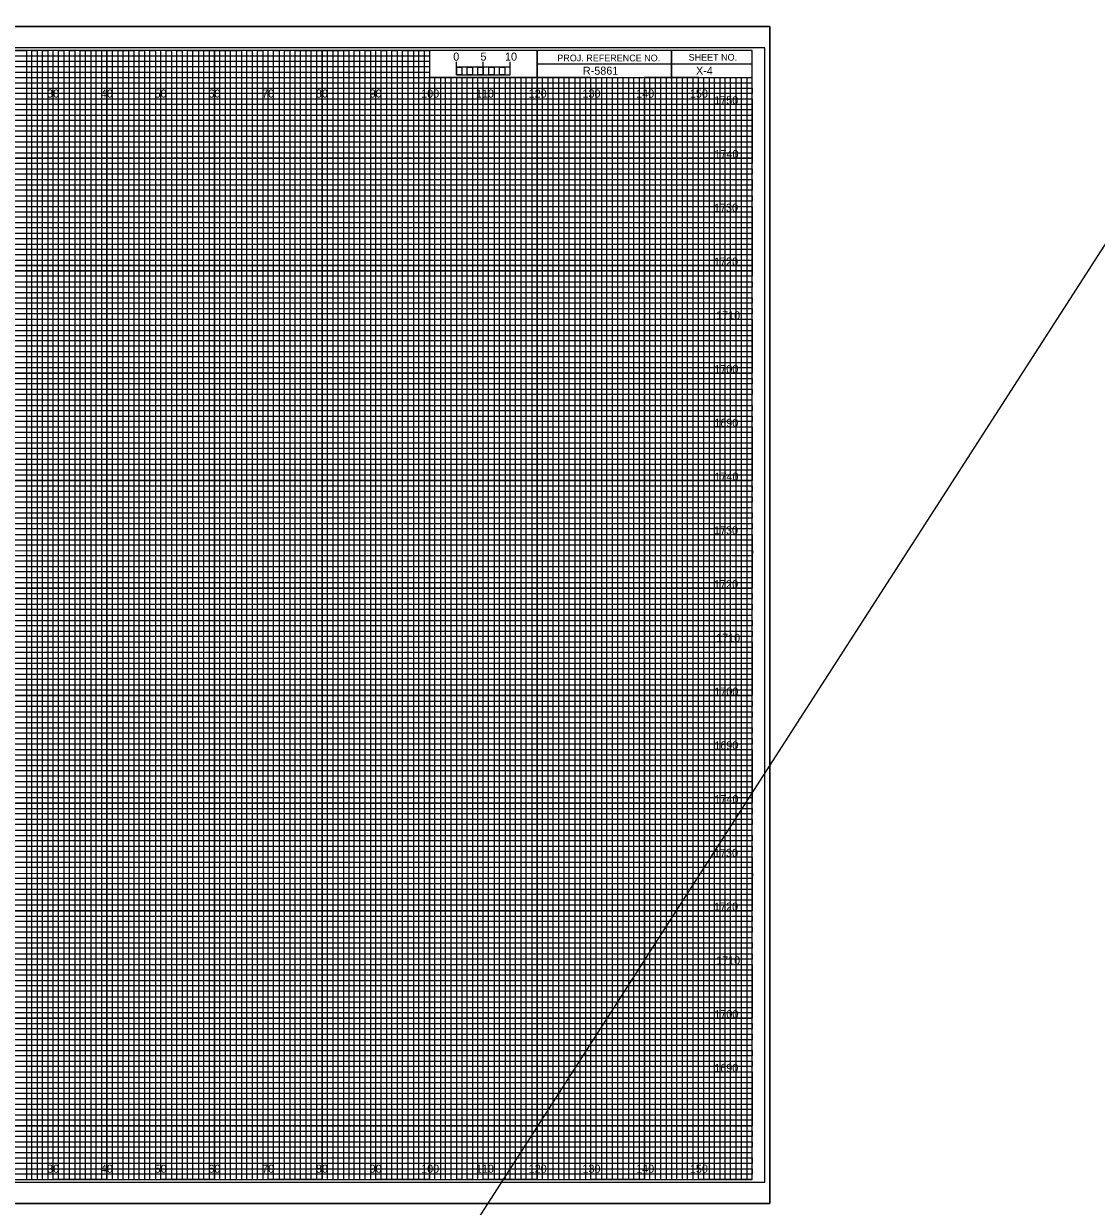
# Model space of a CAD drawing. Extents: x -419 to 4739, y -630 to 13534.
# Drawn here: x 184.5 to 384, y 655 to 875 of the extents above; entities that cross this region are included whole.
import ezdxf

# ---------------------------------------------------------------- set-up
doc = ezdxf.new("R2010")
doc.units = 0
for name, color, linetype in [('Old_Level_1', 7, 'Continuous'), ('Old_Level_62', 7, 'Continuous'), ('Pattern 1', 7, 'Continuous'), ('Pattern 18', 7, 'Continuous'), ('Pattern 4', 7, 'Continuous'), ('Pattern 5', 7, 'Continuous'), ('Prop Dimension', 7, 'Continuous'), ('Prop Horizontal Alignment', 7, 'Continuous'), ('Prop PHM Label Text', 7, 'Continuous'), ('Prop PHM Label Text White', 7, 'Continuous'), ('Prop PHM Roadway Shape', 7, 'Continuous'), ('Raster_Level_0', 7, 'Continuous'), ('Scratch_Level_0', 7, 'Continuous'), ('Scratch_Level_3', 7, 'Continuous'), ('Scratch_Level_5', 7, 'Continuous')]:
    doc.layers.add(name, color=color, linetype=linetype)

msp = doc.modelspace()

# ---------------------------------------------------------------- linework, layer by layer
at = {"layer": 'Old_Level_62'}
for p, q in [((305, 870), (305, 865)), ((305, 865), (305, 870)), ((280, 867.5), (280, 865)), ((320, 867.49), (280, 867.49)), ((280, 865), (320, 865))]:
    msp.add_line(p, q, dxfattribs=at)
for points in [[(320, 870), (0, 870), (0, 660), (320, 660)], [(280, 870), (260, 870), (260, 865.03), (280, 865.03)], [(320, 870), (280, 870), (280, 865), (320, 865)]]:
    msp.add_lwpolyline(points, close=True, dxfattribs=at)
at = {"layer": 'Pattern 18'}
msp.add_line((-419.01, -416.83), (1573.75, 2680.65), dxfattribs=at)
for points in [[(-13.4, 655.5), (323.3, 655.5), (323.3, 874.5), (-13.4, 874.5)], [(-13.4, 874.5), (323.3, 874.5), (323.3, 655.5), (-13.4, 655.5)]]:
    msp.add_lwpolyline(points, close=True, dxfattribs=at)
at = {"layer": 'Pattern 4'}
for p, q in [((0, 869), (260, 869)), ((260, 867.98), (0, 867.98)), ((0, 867), (260, 867)), ((260, 869), (260, 867.98)), ((260, 867), (260, 865.89)), ((260, 865.89), (0, 865.89)), ((0, 864), (320, 864))]:
    msp.add_line(p, q, dxfattribs=at)
for points in [[(0, 863), (270, 863), (320, 863), (320, 862), (0, 862)], [(0, 861), (320, 861), (320, 859), (0, 859)], [(0, 858), (320, 858), (320, 857), (0, 856.98)], [(0, 856), (320, 856), (320, 854), (0, 854)], [(0, 853), (320, 853), (320, 852), (0, 852)], [(0, 851), (320, 851), (320, 849), (0, 849)], [(0, 848), (320, 848), (320, 847), (0, 847)], [(0, 846), (320, 846), (320, 844), (0, 844)], [(0, 843), (320, 843), (320, 842), (0, 842)], [(0, 841), (320, 841), (320, 839), (0, 839)], [(0, 838), (320, 838), (320, 837), (0, 837)], [(0, 836), (320, 836), (320, 833.95), (320, 833), (320, 832), (0, 832)], [(0, 834), (320, 834), (320, 833), (0, 833)], [(0, 831), (320, 831), (320, 829), (0, 829.03)], [(0, 829.03), (320, 829), (320, 828), (0, 828)], [(0, 827), (320, 827), (320, 826), (0, 826)], [(0, 824), (320, 824), (320, 823), (0, 823)], [(0, 822), (320, 822), (320, 821), (0, 821)], [(-0.07, 818.89), (320, 818.89), (320, 817.88), (-0.07, 817.88)], [(0, 817), (320, 817), (320, 816), (0, 816)], [(0, 814), (320, 814), (320, 813), (0, 813)], [(0, 812), (320, 812), (320, 811), (0, 811)], [(0, 809), (320, 809), (320, 808), (0, 808)], [(0, 807), (320, 807), (320, 806), (0, 806)], [(0, 804), (320, 804), (320, 803), (0, 803)], [(0, 802), (320, 802), (320, 801), (0, 801)], [(0, 799), (320, 799), (319.99, 797.98), (0, 798)], [(0, 797), (320, 797), (320, 796), (0, 796)], [(0, 794), (320, 794), (320, 793), (0, 793)], [(0, 792), (320, 792), (320, 791), (0, 791)], [(0, 789), (320, 789), (320, 788), (0, 788)], [(0, 787), (320, 787), (320, 786), (0, 786)], [(0, 784), (320, 784), (320, 783), (0, 783)], [(0, 782), (320, 782), (320, 781), (0, 781)], [(0, 779), (320, 779), (320, 778), (0, 778)], [(0, 776.99), (320.07, 776.91), (320, 776), (0, 776)], [(0, 774), (320, 774), (320, 773), (0, 773)], [(0, 772), (320, 772), (320, 771), (0, 771)], [(0, 769), (320, 769), (320, 768), (0, 768)], [(0, 767), (320, 767), (320, 766), (0, 766)], [(0, 764), (320, 764), (320, 763), (0, 763)], [(0, 762), (320, 762), (320, 761), (0, 761)], [(0, 759), (320, 759), (320, 758), (0, 758)], [(0, 757), (320, 757), (320, 756), (0, 756)], [(0, 754), (320, 754), (320, 753), (0, 753)], [(0, 752), (320, 752), (320, 751), (0, 751)], [(0, 749), (320, 749), (320, 748), (0, 748)], [(0, 747), (320, 747), (320, 746), (0, 746)], [(0, 744), (320, 744), (320, 743), (0, 743)], [(0, 742), (320, 742), (320, 741), (0, 741)], [(0, 739), (320, 739), (319.99, 737.98), (0, 738)], [(0, 737), (320, 737), (320, 736), (0, 736)], [(0, 734), (320, 734), (320, 733), (0, 733)], [(0, 732), (320, 732), (320, 731), (0, 731)], [(0, 729), (320, 729), (320, 728), (0, 728)], [(0, 727), (320, 727), (320, 726), (0, 726)], [(0, 724), (320, 724), (320, 723), (0, 723)], [(0, 722), (320, 722), (320, 721), (0, 721)], [(0, 719), (320, 719), (320, 718), (0, 718)], [(0, 716.99), (320.07, 716.91), (320, 716), (0, 716)], [(0, 714), (320, 714), (320, 713), (0, 713)], [(0, 712), (320, 712), (320, 711), (0, 711)], [(0, 709), (320, 709), (320, 708), (0, 708)], [(0, 707), (320, 707), (320, 706), (0, 706)], [(0, 704), (320, 704), (320, 703), (0, 703)], [(0, 702), (320, 702), (320, 701), (0, 701)], [(0, 699), (320, 699), (320, 698), (0, 698)], [(0, 697), (320, 697), (320, 696), (0, 696)], [(0, 694), (320, 694), (320, 693), (0, 693)], [(0, 692), (320, 692), (320, 691), (0, 691)], [(0, 689), (320, 689), (320, 688), (0, 688)], [(0, 687), (320, 687), (320, 686), (0, 686)], [(0, 684), (320, 684), (320, 683), (0, 683)], [(0, 682), (320, 682), (320, 681), (0, 681)], [(0, 679), (320, 679), (320, 678), (0, 678)], [(0, 677), (320, 677), (320, 676), (0, 676)], [(0, 674), (320, 674), (320, 673), (0, 673)], [(0, 672), (320, 672), (320, 671), (0, 671)], [(0, 669), (320, 669), (320, 668), (0, 668)], [(0, 667), (320, 667), (320, 666), (0, 666)], [(0, 664), (320, 664), (320, 663), (0, 663)], [(0, 662), (320, 662), (320, 661), (0, 661)]]:
    msp.add_lwpolyline(points, dxfattribs=at)
at = {"layer": 'Pattern 5'}
for p, q in [((323.3, 874.5), (-13.4, 874.5)), ((-13.4, 655.5), (323.3, 655.5))]:
    msp.add_line(p, q, dxfattribs=at)
at = {"layer": 'Prop Dimension'}
for p, q in [((267, 865), (266.01, 865)), ((266.01, 865), (266.01, 660)), ((267, 660), (267, 865)), ((269, 865), (268, 865)), ((268, 865), (268, 660)), ((269, 660), (269, 865)), ((266.01, 660), (265, 660)), ((268, 660), (267, 660))]:
    msp.add_line(p, q, dxfattribs=at)
for points in [[(185, 660), (186, 660), (186, 870), (187, 870), (187, 660)], [(187, 660), (188, 660), (188, 870), (189, 870), (189, 660)], [(190, 660), (191, 660), (191, 870), (192, 870), (192, 660)], [(192, 660), (193, 660), (193, 870), (194, 870), (194, 660)], [(195, 660), (196, 660), (196, 870), (197, 870), (197, 660)], [(197, 660), (198, 660), (198, 870), (199, 870), (199, 660)], [(200, 660), (201, 660), (201, 870), (202, 870), (202, 660)], [(202, 660), (203, 660), (203, 870), (204, 870), (204, 660)], [(205, 660), (206, 660), (206, 870), (207, 870), (207, 660)], [(207, 660), (208, 660), (208, 870), (209, 870), (209, 660)], [(210, 660), (211, 660), (211, 870), (212, 870), (212, 660)], [(212, 660), (213, 660), (213, 870), (214, 870), (214, 660)], [(215, 660), (216, 660), (216, 870), (217, 870), (217, 660)], [(217, 660), (218, 660), (218, 870), (219, 870), (219, 660)], [(220, 660), (221, 660), (221, 870), (222, 870), (222, 660)], [(222, 660), (223, 660), (223, 870), (224, 870), (224, 660)], [(225, 660), (226, 660), (226, 870), (227, 870), (227, 660)], [(227, 660), (228, 660), (228, 870), (229, 870), (229, 660)], [(230, 660), (231, 660), (231, 870), (232, 870), (232, 660)], [(232, 660), (233, 660), (233, 870), (234, 870), (234, 660)], [(235, 660), (236, 660), (236, 870), (237, 870), (237, 660)], [(237, 660), (238, 660), (238, 870), (239, 870), (239, 660)], [(240, 660), (241, 660), (241, 870), (242, 870), (242, 660)], [(242, 660), (243, 660), (243, 870), (244, 870), (244, 660)], [(245, 660), (246, 660), (246, 870), (247, 870), (247, 660)], [(247, 660), (248, 660), (248, 870), (249, 870), (249, 660)], [(250, 660), (251, 660), (251, 870), (252, 870), (252, 660)], [(252, 660), (253, 660), (253, 870), (254, 870), (254, 660)], [(255, 660), (256, 660), (256, 870), (257, 870), (257, 660)], [(257, 660), (258, 660), (258, 870), (259, 870), (259, 660)], [(260, 660), (261, 660), (261, 865), (262.02, 865), (262.02, 660)], [(262, 660), (263, 660), (263, 865), (263.99, 865), (263.99, 660)], [(270, 660), (270.98, 660), (270.98, 865), (272, 865), (272, 660)], [(272, 660), (273, 660), (273, 865), (274.05, 865), (274.05, 660)], [(275, 660), (276, 660), (276, 865), (277, 865), (277, 660)], [(277, 660), (278, 660), (278, 865), (279, 865), (279, 660)], [(280, 660), (281, 660), (281, 865), (282, 865), (282, 660)], [(282, 660), (283, 660), (283, 865), (284, 865), (284, 660)], [(285, 660), (286, 660), (286, 865), (287, 865), (287, 660)], [(287, 660), (288, 660), (288, 865), (289, 865), (289, 660)], [(290, 660), (291, 660), (291, 865), (292, 865), (292, 660)], [(292, 660), (293, 660), (293, 865), (294, 865), (294, 660)], [(295, 660), (296, 660), (296, 865), (297, 865), (297, 660)], [(297, 660), (298, 660), (298, 865), (299, 865), (299, 660)], [(300, 660), (301, 660), (301, 865), (302, 865), (302, 660)], [(302, 660), (303, 660), (303, 865), (304, 865), (304, 660)], [(305, 660), (306, 660), (306, 865), (307, 865), (307, 660)], [(307, 660), (308, 660), (308, 865), (309, 865), (309, 660)], [(310, 660), (311, 660), (311, 865), (312, 865), (312, 660)], [(312, 660), (313, 660), (313, 865), (314, 865), (314, 660)], [(315, 660), (316, 660), (316, 865), (317, 865), (317, 660)], [(317, 660), (318, 660), (318, 865), (319, 865), (319, 660)]]:
    msp.add_lwpolyline(points, dxfattribs=at)
at = {"layer": 'Prop Horizontal Alignment'}
for points in [[(175, 870), (185, 870), (185, 660), (195, 660), (195, 870), (205, 870), (205, 660), (215, 660), (215, 870), (225, 870), (225, 660), (235, 660), (235, 870), (245, 870), (245, 660), (255, 660), (255, 870), (259.93, 870), (260, 870), (260, 865), (264.99, 865), (264.99, 660), (275, 660), (275, 865), (285, 865), (285, 660), (295, 660), (295, 865), (305, 865), (305, 660), (315, 660), (315, 865)], [(0, 865), (275, 865)], [(0, 845), (320, 845), (320, 855), (0, 855)], [(0, 825), (320, 825), (320, 835), (0, 835)], [(0, 805), (320, 805), (320, 815), (0, 815)], [(0, 785), (320, 785), (320, 795), (0, 795)], [(0, 765), (320, 765), (320, 775), (0, 775)], [(0, 745), (320, 745), (320, 755), (0, 755)], [(0, 725), (320, 725), (320, 735), (0, 735)], [(0, 705), (320, 705), (320, 715), (0, 715)], [(0, 685), (320, 685), (320, 695), (0, 695)], [(0, 665), (320, 665), (320, 675), (0, 675)]]:
    msp.add_lwpolyline(points, dxfattribs=at)
at = {"layer": 'Prop PHM Label Text'}
for p, q in [((265, 865.49), (265, 867.9)), ((265, 866.9), (265, 867.9)), ((270, 865.49), (270, 867.9)), ((275, 865.49), (275, 867.9)), ((275, 866.9), (275, 867.9))]:
    msp.add_line(p, q, dxfattribs=at)
for points in [[(275, 866.9), (265, 866.9), (265, 865.49), (275, 865.49)], [(265, 866.9), (266, 866.9), (266, 865.49), (265, 865.49)], [(267, 866.9), (268, 866.9), (268, 865.49), (267, 865.49)], [(269, 866.9), (270, 866.9), (270, 865.49), (269, 865.49)], [(271, 866.9), (272, 866.9), (272, 865.49), (271, 865.49)], [(273, 866.9), (274, 866.9), (274, 865.49), (273, 865.49)]]:
    msp.add_lwpolyline(points, close=True, dxfattribs=at)
at = {"layer": 'Scratch_Level_0'}
for p, q in [((190, 660), (190, 870)), ((200, 660), (200, 870)), ((210, 660), (210, 870)), ((220, 660), (220, 870)), ((230, 660), (230, 870)), ((240, 660), (240, 870)), ((250, 660), (250, 870)), ((260, 660), (260, 864.69)), ((270, 660), (270, 864.69)), ((280, 660), (280, 864.69)), ((290, 660), (290, 864.69)), ((300, 660), (300, 864.69)), ((310, 660), (310, 864.69)), ((0, 860), (320, 860)), ((0, 850), (320, 850)), ((0, 840), (320, 840)), ((0, 830), (320, 830)), ((0, 820), (320, 820)), ((0, 810), (320, 810)), ((0, 800), (320, 800)), ((0, 790), (320, 790)), ((0, 780), (320, 780)), ((0, 770), (320, 770)), ((0, 760), (320, 760)), ((0, 750), (320, 750)), ((0, 740), (320, 740)), ((0, 730), (320, 730)), ((0, 720), (320, 720)), ((0, 710), (320, 710)), ((0, 700), (320, 700)), ((0, 690), (320, 690)), ((0, 680), (320, 680)), ((0, 670), (320, 670))]:
    msp.add_line(p, q, dxfattribs=at)
at = {"layer": 'Scratch_Level_3'}
for p, q in [((190, 870), (180, 870)), ((190, 660), (190, 870)), ((210, 870), (200, 870)), ((200, 870), (200, 660)), ((210, 660), (210, 870)), ((230, 870), (220, 870)), ((220, 870), (220, 660)), ((230, 660), (230, 870)), ((250, 870), (240, 870)), ((240, 870), (240, 660)), ((250, 660), (250, 870)), ((260, 870), (260, 660)), ((270, 660), (270, 865)), ((290, 865), (280, 865)), ((280, 865), (280, 660)), ((290, 660), (290, 865)), ((310, 865), (300, 865)), ((300, 865), (300, 660)), ((310, 660), (310, 865)), ((200, 660), (190, 660)), ((220, 660), (210, 660)), ((240, 660), (230, 660)), ((260, 660), (250, 660)), ((280, 660), (270, 660)), ((300, 660), (290, 660)), ((320, 660), (310, 660)), ((320, 660), (320, 660))]:
    msp.add_line(p, q, dxfattribs=at)
for points in [[(0, 860), (320, 860), (320, 850), (0, 850)], [(0, 840), (320, 840), (320, 830), (0, 830)], [(0, 820), (320, 820), (320, 810), (0, 810)], [(0, 800), (320, 800), (320, 790), (0, 790)], [(0, 780), (320, 780), (320, 770), (0, 770)], [(0, 760), (320, 760), (320, 750), (0, 750)], [(0, 740), (320, 740), (320, 730), (0, 730)], [(0, 720), (320, 720), (320, 710), (0, 710)], [(0, 700), (320, 700), (320, 690), (0, 690)], [(0, 680), (320, 680), (320, 670), (0, 670)]]:
    msp.add_lwpolyline(points, dxfattribs=at)
at = {"layer": 'Scratch_Level_5'}
msp.add_lwpolyline([(-10.8, 659.5), (322.4, 659.5), (322.4, 870.5), (-10.8, 870.5)], close=True, dxfattribs=at)

# ---------------------------------------------------------------- texts
at = {"layer": 'Old_Level_1'}
for s, p in [('5', (269.47, 868.12)), ('10', (274.04, 868.12))]:
    msp.add_text(s, height=1.5, dxfattribs=at).set_placement(p)
at = {"layer": 'Old_Level_62'}
for s, p in [('PROJ. REFERENCE NO.', (283.77, 867.99)), ('SHEET NO.', (308.19, 868.12))]:
    msp.add_text(s, height=1.25, dxfattribs=at).set_placement(p)
at = {"layer": 'Pattern 1'}
for s, p in [('1750', (312.96, 860)), ('1740', (313, 850)), ('1730', (312.92, 840)), ('1720', (312.93, 830)), ('1710', (313.31, 820)), ('1700', (312.98, 810)), ('1690', (312.97, 800)), ('1740', (313, 790)), ('1730', (312.92, 780)), ('1720', (312.93, 770)), ('1710', (313.31, 760)), ('1700', (312.98, 750)), ('1690', (312.97, 740)), ('1740', (313, 730)), ('1730', (312.92, 720)), ('1720', (312.93, 710)), ('1710', (313.31, 700)), ('1700', (312.98, 690)), ('1690', (312.97, 680))]:
    msp.add_text(s, height=1.5, dxfattribs=at).set_placement(p)
at = {"layer": 'Prop PHM Label Text'}
msp.add_text('0', height=1.5, dxfattribs=at).set_placement((264.41, 868.12))
at = {"layer": 'Prop PHM Label Text White'}
msp.add_text('X-4', height=1.5, dxfattribs=at).set_placement((309.57, 865.5))
at = {"layer": 'Prop PHM Roadway Shape'}
msp.add_text('R-5861', height=1.5, dxfattribs=at).set_placement((288.53, 865.5))
at = {"layer": 'Raster_Level_0'}
for s, p in [('30', (188.86, 861.25)), ('40', (198.86, 861.25)), ('50', (208.86, 861.25)), ('60', (218.86, 861.25)), ('70', (228.86, 861.25)), ('80', (238.86, 861.25)), ('90', (248.86, 861.25)), ('100', (258.44, 861.25)), ('110', (268.62, 861.25)), ('120', (278.44, 861.25)), ('130', (288.44, 861.25)), ('140', (298.44, 861.25)), ('150', (308.44, 861.25)), ('30', (188.86, 661.25)), ('40', (198.86, 661.25)), ('50', (208.86, 661.25)), ('60', (218.86, 661.25)), ('70', (228.86, 661.25)), ('80', (238.86, 661.25)), ('90', (248.86, 661.25)), ('100', (258.44, 661.25)), ('110', (268.62, 661.25)), ('120', (278.44, 661.25)), ('130', (288.44, 661.25)), ('140', (298.44, 661.25)), ('150', (308.44, 661.25))]:
    msp.add_text(s, height=1.5, dxfattribs=at).set_placement(p)

doc.saveas('drawing.dxf')
